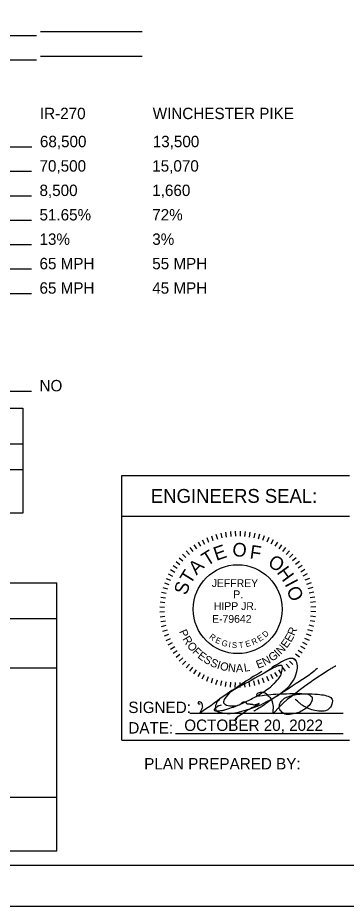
# Model space of a CAD drawing. Extents: x 0 to 34, y 0 to 22.
# Drawn here: x 7.97 to 12.01, y 0 to 10.92 of the extents above; entities that cross this region are included whole.
import ezdxf

# ---------------------------------------------------------------- set-up
doc = ezdxf.new("R2010")
doc.units = 0
for name, color, linetype in [('BD_P_Text', 7, 'Continuous'), ('SH_Border', 7, 'Continuous'), ('SH_Cut_Line', 7, 'Continuous'), ('SH_Data', 7, 'Continuous'), ('SH_Text', 7, 'Continuous')]:
    doc.layers.add(name, color=color, linetype=linetype)

msp = doc.modelspace()

# ---------------------------------------------------------------- linework, layer by layer
at = {"layer": 'BD_P_Text'}
for points in [[(10.439, 2.463), (10.426, 2.454), (10.417, 2.448), (10.411, 2.444), (10.405, 2.439), (10.399, 2.433), (10.395, 2.43), (10.392, 2.426), (10.39, 2.422), (10.387, 2.416), (10.387, 2.411), (10.39, 2.406), (10.393, 2.404), (10.402, 2.4), (10.41, 2.4), (10.419, 2.4), (10.434, 2.4), (10.447, 2.401), (10.457, 2.402), (10.469, 2.404), (10.48, 2.405), (10.488, 2.407), (10.495, 2.409), (10.504, 2.411), (10.512, 2.412), (10.518, 2.414), (10.529, 2.418), (10.54, 2.422), (10.554, 2.426), (10.566, 2.43), (10.577, 2.434), (10.597, 2.44), (10.61, 2.445), (10.622, 2.448), (10.654, 2.46), (10.678, 2.469), (10.692, 2.475), (10.711, 2.484), (10.73, 2.491), (10.747, 2.499), (10.761, 2.506), (10.788, 2.519), (10.817, 2.534), (10.84, 2.545), (10.859, 2.555), (10.877, 2.566), (10.901, 2.578), (10.935, 2.596), (10.969, 2.617), (10.995, 2.635), (11.032, 2.662), (11.065, 2.684), (11.078, 2.693), (11.083, 2.697), (11.09, 2.705), (11.097, 2.712), (11.102, 2.718), (11.108, 2.724), (11.116, 2.731), (11.126, 2.741), (11.135, 2.749), (11.162, 2.778), (11.176, 2.795), (11.193, 2.819), (11.204, 2.837), (11.211, 2.853), (11.215, 2.866), (11.218, 2.885), (11.222, 2.908), (11.225, 2.927), (11.225, 2.94), (11.222, 2.95), (11.217, 2.957), (11.214, 2.959), (11.208, 2.959), (11.2, 2.959), (11.191, 2.958), (11.182, 2.956), (11.171, 2.953), (11.162, 2.95), (11.153, 2.945), (11.139, 2.939), (11.122, 2.932), (11.088, 2.913), (11.041, 2.888), (11, 2.864), (10.964, 2.844), (10.923, 2.821), (10.888, 2.801), (10.84, 2.775), (10.804, 2.755), (10.769, 2.735), (10.732, 2.715), (10.687, 2.692), (10.636, 2.664), (10.589, 2.638), (10.545, 2.611)], [(10.434, 2.388), (10.444, 2.385), (10.453, 2.382), (10.47, 2.379), (10.49, 2.375), (10.505, 2.374), (10.525, 2.371), (10.547, 2.37), (10.565, 2.37), (10.584, 2.37), (10.617, 2.372), (10.642, 2.376), (10.67, 2.382), (10.696, 2.389), (10.727, 2.397), (10.754, 2.405), (10.785, 2.414), (10.837, 2.429), (10.907, 2.453), (10.958, 2.475), (10.988, 2.491), (11.035, 2.514), (11.08, 2.536), (11.188, 2.604), (11.259, 2.661), (11.298, 2.693), (11.312, 2.708), (11.326, 2.723), (11.36, 2.776), (11.377, 2.806), (11.391, 2.844), (11.402, 2.884), (11.409, 2.926), (11.409, 2.955), (11.407, 2.975), (11.402, 2.993), (11.396, 3.011), (11.389, 3.023), (11.377, 3.035), (11.366, 3.041), (11.351, 3.045), (11.332, 3.046), (11.313, 3.044), (11.286, 3.035), (11.257, 3.024), (11.214, 3.003), (11.176, 2.98), (11.13, 2.953), (11.114, 2.944), (11.099, 2.932), (11.077, 2.915), (11, 2.864)], [(11.882, 2.951), (11.876, 2.949), (11.871, 2.946), (11.861, 2.941), (11.854, 2.937), (11.847, 2.934), (11.836, 2.927), (11.823, 2.92), (11.807, 2.911), (11.793, 2.902), (11.777, 2.89)], [(10.972, 2.884), (10.934, 2.86), (10.898, 2.839), (10.867, 2.821), (10.828, 2.796), (10.777, 2.764), (10.729, 2.734), (10.692, 2.708), (10.661, 2.685), (10.604, 2.65), (10.545, 2.611), (10.504, 2.581), (10.46, 2.551), (10.427, 2.525), (10.385, 2.495), (10.343, 2.464), (10.31, 2.442), (10.281, 2.421), (10.252, 2.4), (10.228, 2.383), (10.212, 2.375), (10.226, 2.404), (10.234, 2.422), (10.24, 2.434), (10.243, 2.442), (10.245, 2.447), (10.244, 2.455), (10.244, 2.465), (10.243, 2.473), (10.24, 2.481), (10.237, 2.487), (10.235, 2.492), (10.232, 2.498), (10.225, 2.505), (10.216, 2.508), (10.206, 2.511), (10.197, 2.51), (10.19, 2.506), (10.187, 2.502), (10.187, 2.496), (10.189, 2.491), (10.194, 2.488), (10.2, 2.488), (10.213, 2.487)], [(11.777, 2.89), (11.598, 2.772), (11.579, 2.759), (11.498, 2.7), (11.449, 2.665), (11.389, 2.619), (11.337, 2.579), (11.284, 2.539), (11.235, 2.496), (11.229, 2.49), (11.197, 2.457), (11.109, 2.366), (11.111, 2.393), (11.113, 2.418), (11.114, 2.43), (11.114, 2.453), (11.113, 2.474), (11.109, 2.492), (11.102, 2.511), (11.095, 2.531), (11.09, 2.543), (11.078, 2.559), (11.067, 2.571), (11.056, 2.583), (11.046, 2.594), (11.031, 2.607), (11.012, 2.617), (10.995, 2.624), (10.983, 2.627), (10.972, 2.628), (10.953, 2.628), (10.938, 2.624), (10.926, 2.618), (10.916, 2.611), (10.909, 2.602), (10.908, 2.599), (10.908, 2.594), (10.911, 2.591), (10.918, 2.588), (10.927, 2.587), (10.945, 2.587), (10.975, 2.59), (11.001, 2.593), (11.027, 2.596), (11.045, 2.598), (11.082, 2.602), (11.112, 2.604), (11.144, 2.606), (11.191, 2.608), (11.226, 2.611), (11.274, 2.612), (11.318, 2.614), (11.366, 2.615), (11.407, 2.616), (11.441, 2.617), (11.463, 2.616), (11.503, 2.612), (11.529, 2.608), (11.547, 2.602), (11.559, 2.597), (11.572, 2.587), (11.584, 2.578), (11.591, 2.57), (11.592, 2.566), (11.593, 2.556), (11.593, 2.545), (11.592, 2.536), (11.588, 2.522), (11.575, 2.495), (11.562, 2.477), (11.553, 2.467)], [(11.657, 2.926), (11.65, 2.918), (11.636, 2.907), (11.615, 2.887), (11.593, 2.87), (11.572, 2.855), (11.558, 2.844), (11.542, 2.832), (11.511, 2.811), (11.491, 2.798), (11.472, 2.787)], [(11.472, 2.787), (11.453, 2.774), (11.435, 2.762), (11.413, 2.748), (11.395, 2.736), (11.345, 2.703), (11.312, 2.681), (11.278, 2.66), (11.245, 2.639), (11.211, 2.617), (11.184, 2.597), (11.182, 2.596), (11.178, 2.594), (11.167, 2.586), (11.144, 2.572), (11.119, 2.558), (11.096, 2.542), (11.083, 2.532), (11.059, 2.517), (11.038, 2.501), (11.023, 2.491), (11.007, 2.479), (10.991, 2.468), (10.974, 2.456)], [(10.636, 2.664), (10.613, 2.648), (10.575, 2.621), (10.554, 2.599), (10.528, 2.568), (10.51, 2.54), (10.503, 2.523), (10.501, 2.511), (10.502, 2.5), (10.509, 2.491), (10.515, 2.483), (10.524, 2.477), (10.538, 2.47), (10.558, 2.465), (10.577, 2.463), (10.595, 2.461), (10.609, 2.461), (10.637, 2.462), (10.66, 2.464), (10.692, 2.475), (10.714, 2.489), (10.732, 2.504), (10.741, 2.51), (10.751, 2.51), (10.762, 2.51), (10.771, 2.509), (10.776, 2.504), (10.783, 2.492), (10.79, 2.488), (10.801, 2.488), (10.816, 2.488), (10.824, 2.486), (10.829, 2.484), (10.841, 2.484), (10.853, 2.483), (10.857, 2.482), (10.863, 2.479), (10.868, 2.476), (10.872, 2.474), (10.878, 2.473), (10.885, 2.474), (10.892, 2.475), (10.896, 2.477), (10.904, 2.479), (10.912, 2.482), (10.917, 2.484), (10.923, 2.487), (10.932, 2.491), (10.935, 2.492), (10.936, 2.492), (10.937, 2.492), (10.938, 2.492), (10.937, 2.491), (10.936, 2.488), (10.934, 2.485), (10.927, 2.48), (10.921, 2.475), (10.913, 2.469), (10.897, 2.459), (10.879, 2.451), (10.851, 2.437), (10.823, 2.423), (10.789, 2.404), (10.762, 2.386), (10.737, 2.367), (10.708, 2.348), (10.691, 2.337), (10.669, 2.322), (10.659, 2.313), (10.649, 2.303), (10.647, 2.297), (10.647, 2.296), (10.65, 2.297), (10.654, 2.299), (10.66, 2.3), (10.663, 2.3), (10.665, 2.3)], [(10.46, 2.551), (10.448, 2.54), (10.437, 2.53), (10.426, 2.517), (10.42, 2.507), (10.416, 2.498), (10.409, 2.482), (10.407, 2.476), (10.404, 2.467), (10.402, 2.459), (10.401, 2.449), (10.4, 2.444), (10.401, 2.439), (10.402, 2.431), (10.404, 2.423), (10.407, 2.416), (10.412, 2.403), (10.417, 2.397), (10.424, 2.393), (10.434, 2.388)], [(11.553, 2.467), (11.54, 2.454), (11.528, 2.443), (11.516, 2.434), (11.502, 2.423), (11.486, 2.412), (11.47, 2.403), (11.455, 2.395), (11.438, 2.386), (11.428, 2.381), (11.411, 2.375), (11.396, 2.372), (11.381, 2.367), (11.359, 2.364), (11.336, 2.359), (11.318, 2.358), (11.299, 2.357), (11.284, 2.357), (11.272, 2.358), (11.256, 2.362), (11.241, 2.369), (11.231, 2.375), (11.218, 2.385), (11.208, 2.395), (11.199, 2.407), (11.193, 2.42), (11.189, 2.427), (11.186, 2.435), (11.186, 2.442), (11.188, 2.464), (11.189, 2.473), (11.194, 2.486), (11.203, 2.502), (11.212, 2.516), (11.217, 2.524), (11.223, 2.531), (11.23, 2.538), (11.237, 2.545), (11.245, 2.552), (11.253, 2.557), (11.275, 2.567), (11.294, 2.574), (11.312, 2.581), (11.327, 2.587), (11.349, 2.593), (11.372, 2.598), (11.395, 2.602), (11.423, 2.605), (11.441, 2.606), (11.454, 2.608), (11.473, 2.608), (11.516, 2.609), (11.536, 2.609), (11.564, 2.609), (11.591, 2.608), (11.626, 2.606), (11.658, 2.604), (11.685, 2.601), (11.708, 2.599), (11.73, 2.596), (11.749, 2.592), (11.767, 2.587), (11.787, 2.58), (11.805, 2.572), (11.82, 2.563), (11.831, 2.552), (11.837, 2.542), (11.84, 2.532), (11.841, 2.519), (11.838, 2.504), (11.834, 2.483), (11.831, 2.472), (11.824, 2.46), (11.816, 2.448), (11.809, 2.439), (11.802, 2.431), (11.794, 2.423), (11.783, 2.414), (11.775, 2.408), (11.765, 2.404), (11.754, 2.401), (11.738, 2.399), (11.722, 2.398), (11.707, 2.397), (11.69, 2.397), (11.668, 2.398), (11.647, 2.401), (11.626, 2.405), (11.604, 2.409), (11.588, 2.414), (11.566, 2.42), (11.555, 2.425), (11.541, 2.431), (11.533, 2.436), (11.523, 2.441), (11.514, 2.446), (11.504, 2.45), (11.494, 2.455), (11.481, 2.463), (11.471, 2.469), (11.461, 2.476), (11.448, 2.486), (11.439, 2.495), (11.432, 2.501), (11.42, 2.512), (11.41, 2.52), (11.396, 2.531), (11.382, 2.543)], [(10.425, 2.464), (10.437, 2.463), (10.448, 2.465), (10.465, 2.47), (10.477, 2.474)], [(10.974, 2.456), (10.968, 2.451), (10.961, 2.446), (10.948, 2.439), (10.936, 2.432), (10.918, 2.421), (10.895, 2.408), (10.89, 2.406), (10.885, 2.403), (10.879, 2.401), (10.876, 2.4), (10.873, 2.399)]]:
    msp.add_lwpolyline(points, dxfattribs=at)
at = {"layer": 'SH_Border'}
msp.add_lwpolyline([(2, 21.5), (33.5, 21.5), (33.5, 0.5), (2, 0.5)], close=True, dxfattribs=at)
at = {"layer": 'SH_Cut_Line'}
msp.add_lwpolyline([(0, 0), (34, 0), (34, 22), (0, 22)], close=True, dxfattribs=at)
at = {"layer": 'SH_Data'}
for p, q in [((9.5, 10.743), (8.25, 10.743)), ((8.2, 10.697), (5.424, 10.697)), ((8.2, 10.397), (3.935, 10.397)), ((9.5, 10.443), (8.25, 10.443)), ((8.142, 9.327), (4.574, 9.327)), ((8.137, 9.027), (4.999, 9.027)), ((8.137, 8.727), (5.676, 8.727)), ((8.137, 8.427), (5.371, 8.427)), ((8.137, 8.127), (4.875, 8.127)), ((8.137, 7.827), (3.942, 7.827)), ((8.137, 7.527), (3.851, 7.527)), ((8.137, 6.327), (3.912, 6.327)), ((2.481, 5.682), (8.033, 5.682)), ((2.481, 5.368), (8.033, 5.368)), ((9.25, 2.042), (9.25, 5.292)), ((9.25, 5.292), (12.05, 5.292)), ((9.25, 4.792), (12.05, 4.792)), ((3.224, 3.975), (8.449, 3.975)), ((8.449, 0.675), (8.449, 3.975)), ((3.224, 3.535), (8.449, 3.535)), ((3.224, 2.93), (8.449, 2.93)), ((10.086, 2.374), (11.971, 2.374)), ((9.908, 2.122), (11.971, 2.122)), ((9.25, 2.042), (12.05, 2.042)), ((8.449, 1.335), (3.224, 1.335)), ((8.449, 0.675), (3.224, 0.675))]:
    msp.add_line(p, q, dxfattribs=at)
msp.add_lwpolyline([(2.481, 6.121), (8.033, 6.121), (8.033, 4.829), (2.481, 4.829)], close=True, dxfattribs=at)
at = {"layer": 'SH_Text'}
for p, q in [((10.526, 4.596), (10.535, 4.537)), ((10.585, 4.604), (10.591, 4.544)), ((10.646, 4.608), (10.648, 4.548)), ((10.706, 4.608), (10.704, 4.548)), ((10.766, 4.604), (10.76, 4.544)), ((10.826, 4.596), (10.817, 4.537)), ((10.24, 4.504), (10.267, 4.45)), ((10.295, 4.529), (10.318, 4.474)), ((10.351, 4.551), (10.371, 4.495)), ((10.408, 4.57), (10.425, 4.512)), ((10.466, 4.585), (10.479, 4.527)), ((10.885, 4.585), (10.872, 4.527)), ((10.944, 4.57), (10.927, 4.512)), ((11.001, 4.551), (10.981, 4.495)), ((11.057, 4.529), (11.033, 4.474)), ((11.112, 4.504), (11.084, 4.45)), ((10.041, 4.368), (10.081, 4.323)), ((10.087, 4.407), (10.124, 4.359)), ((10.136, 4.442), (10.17, 4.393)), ((10.187, 4.475), (10.218, 4.423)), ((11.164, 4.475), (11.134, 4.423)), ((11.215, 4.442), (11.182, 4.393)), ((11.264, 4.407), (11.227, 4.359)), ((11.311, 4.368), (11.271, 4.323)), ((9.956, 4.283), (10.001, 4.243)), ((9.997, 4.327), (10.039, 4.285)), ((11.355, 4.327), (11.312, 4.285)), ((11.396, 4.283), (11.351, 4.243)), ((9.882, 4.188), (9.931, 4.154)), ((9.917, 4.237), (9.965, 4.2)), ((11.434, 4.237), (11.387, 4.2)), ((11.47, 4.188), (11.42, 4.154)), ((9.82, 4.084), (9.874, 4.057)), ((9.849, 4.137), (9.901, 4.106)), ((11.502, 4.137), (11.45, 4.106)), ((11.531, 4.084), (11.478, 4.057)), ((9.773, 3.973), (9.829, 3.953)), ((9.795, 4.029), (9.85, 4.006)), ((11.557, 4.029), (11.502, 4.006)), ((11.579, 3.973), (11.523, 3.953)), ((9.739, 3.858), (9.797, 3.845)), ((9.754, 3.916), (9.812, 3.899)), ((11.598, 3.916), (11.54, 3.899)), ((11.613, 3.858), (11.554, 3.845)), ((9.72, 3.739), (9.78, 3.733)), ((9.728, 3.798), (9.787, 3.789)), ((11.624, 3.798), (11.565, 3.789)), ((11.632, 3.739), (11.572, 3.733)), ((9.716, 3.678), (9.776, 3.676)), ((9.716, 3.618), (9.776, 3.62)), ((11.635, 3.678), (11.575, 3.676)), ((11.635, 3.618), (11.575, 3.62)), ((9.72, 3.558), (9.78, 3.564)), ((9.728, 3.498), (9.787, 3.507)), ((11.624, 3.498), (11.565, 3.507)), ((11.632, 3.558), (11.572, 3.564)), ((9.739, 3.439), (9.797, 3.452)), ((9.754, 3.38), (9.812, 3.397)), ((11.598, 3.38), (11.54, 3.397)), ((11.613, 3.439), (11.554, 3.452)), ((9.773, 3.323), (9.829, 3.343)), ((9.795, 3.267), (9.85, 3.291)), ((11.557, 3.267), (11.502, 3.291)), ((11.579, 3.323), (11.523, 3.343)), ((9.82, 3.212), (9.874, 3.24)), ((9.849, 3.16), (9.901, 3.19)), ((11.504, 3.161), (11.451, 3.19)), ((11.531, 3.212), (11.478, 3.24)), ((9.882, 3.109), (9.931, 3.142)), ((9.917, 3.06), (9.965, 3.097)), ((11.434, 3.06), (11.387, 3.097)), ((11.47, 3.109), (11.42, 3.142)), ((9.956, 3.013), (10.001, 3.053)), ((9.997, 2.969), (10.039, 3.012)), ((10.041, 2.928), (10.081, 2.973)), ((11.311, 2.928), (11.271, 2.973)), ((11.355, 2.969), (11.312, 3.012)), ((11.396, 3.013), (11.351, 3.053)), ((10.087, 2.89), (10.124, 2.937)), ((10.136, 2.854), (10.17, 2.904)), ((10.187, 2.822), (10.218, 2.874)), ((10.24, 2.793), (10.267, 2.846)), ((11.112, 2.793), (11.084, 2.846)), ((11.164, 2.822), (11.134, 2.874)), ((11.215, 2.854), (11.182, 2.904)), ((11.264, 2.89), (11.227, 2.937)), ((10.295, 2.767), (10.318, 2.822)), ((10.351, 2.745), (10.371, 2.801)), ((10.408, 2.726), (10.425, 2.784)), ((10.466, 2.711), (10.479, 2.77)), ((10.526, 2.7), (10.535, 2.759)), ((10.585, 2.692), (10.591, 2.752)), ((10.646, 2.689), (10.648, 2.749)), ((10.706, 2.689), (10.704, 2.749)), ((10.766, 2.692), (10.76, 2.752)), ((10.826, 2.7), (10.817, 2.759)), ((10.885, 2.711), (10.872, 2.77)), ((10.944, 2.726), (10.927, 2.784)), ((11.001, 2.745), (10.981, 2.801)), ((11.057, 2.767), (11.033, 2.822))]:
    msp.add_line(p, q, dxfattribs=at)
msp.add_circle((10.675, 3.65), 0.546, dxfattribs=at)

# ---------------------------------------------------------------- texts
at = {"layer": 'BD_P_Text'}
for s, rotation, p in [('R', 325.0642, (10.318, 3.297)), ('E', 334.5095, (10.392, 3.245)), ('R', 25.7843, (10.865, 3.207)), ('E', 35.2297, (10.946, 3.247)), ('D', 44.3152, (11.017, 3.296)), ('G', 343.595, (10.47, 3.207)), ('I', 353.4002, (10.56, 3.181)), ('S', 357.8081, (10.602, 3.175)), ('T', 7.2534, (10.692, 3.171)), ('E', 16.6988, (10.781, 3.183))]:
    msp.add_text(s, height=0.072, rotation=rotation, dxfattribs=at).set_placement(p)
at = {"layer": 'SH_Data'}
for s, height, p in [('IR-270', 0.14, (8.242, 9.672)), ('WINCHESTER PIKE', 0.14, (9.63, 9.672)), ('68,500', 0.14, (8.242, 9.327)), ('13,500', 0.14, (9.63, 9.327)), ('70,500', 0.14, (8.237, 9.027)), ('15,070', 0.14, (9.624, 9.027)), ('8,500', 0.14, (8.237, 8.727)), ('1,660', 0.14, (9.624, 8.727)), ('51.65%', 0.14, (8.237, 8.427)), ('72%', 0.14, (9.624, 8.427)), ('13%', 0.14, (8.237, 8.127)), ('3%', 0.14, (9.624, 8.127)), ('65 MPH', 0.14, (8.237, 7.827)), ('55 MPH', 0.14, (9.624, 7.827)), ('65 MPH', 0.14, (8.237, 7.527)), ('45 MPH', 0.14, (9.624, 7.527)), ('NO', 0.14, (8.237, 6.327)), ('ENGINEERS SEAL:', 0.17, (9.607, 4.957)), ('SIGNED:', 0.14, (9.33, 2.374)), ('OCTOBER 20, 2022', 0.14, (10.018, 2.154)), ('DATE:', 0.14, (9.33, 2.122)), ('PLAN PREPARED BY:', 0.14, (9.525, 1.681))]:
    msp.add_text(s, height=height, dxfattribs=at).set_placement(p)
at = {"layer": 'SH_Text'}
for s, height, rotation, p in [('T', 0.168, 32, (10.298, 4.174)), ('E', 0.168, 19, (10.412, 4.243)), ('O', 0.168, 354, (10.603, 4.306)), ('F', 0.168, 352, (10.817, 4.274)), ('O', 0.168, 328, (11.034, 4.19)), ('A', 0.168, 45, (10.168, 4.063)), ('H', 0.168, 306, (11.149, 4.101)), ('T', 0.168, 58, (10.095, 3.946)), ('S', 0.168, 71, (10.044, 3.814)), ('I', 0.168, 298, (11.249, 3.959)), ('O', 0.168, 295, (11.269, 3.887)), ('P', 0.1, 293.1549, (9.951, 3.376)), ('R', 0.1, 66.8451, (11.373, 3.316)), ('R', 0.1, 300.5656, (9.993, 3.285)), ('E', 0.1, 53.5058, (11.277, 3.164)), ('E', 0.1, 60.1754, (11.33, 3.237)), ('O', 0.1, 307.9764, (10.046, 3.2)), ('F', 0.1, 315.6836, (10.112, 3.12)), ('N', 0.1, 45.7986, (11.207, 3.087)), ('E', 0.1, 322.0569, (10.174, 3.061)), ('S', 0.1, 328.7266, (10.246, 3.006)), ('N', 0.1, 27.8645, (11.007, 2.951)), ('G', 0.1, 35.5717, (11.098, 3.002)), ('I', 0.1, 42.9825, (11.178, 3.062)), ('S', 0.1, 335.6927, (10.327, 2.959)), ('I', 0.1, 342.6588, (10.413, 2.922)), ('O', 0.1, 345.4749, (10.449, 2.91)), ('N', 0.1, 353.1821, (10.551, 2.886)), ('A', 0.1, 0.8893, (10.654, 2.876)), ('L', 0.1, 8.5965, (10.758, 2.881)), ('E', 0.1, 21.1948, (10.924, 2.917))]:
    msp.add_text(s, height=height, rotation=rotation, dxfattribs=at).set_placement(p)
for s, p in [('JEFFREY', (10.356, 3.922)), ('P.', (10.621, 3.785)), ('HIPP JR.', (10.382, 3.64)), ('E-79642', (10.36, 3.483))]:
    msp.add_text(s, height=0.096, dxfattribs=at).set_placement(p)

doc.saveas('drawing.dxf')
